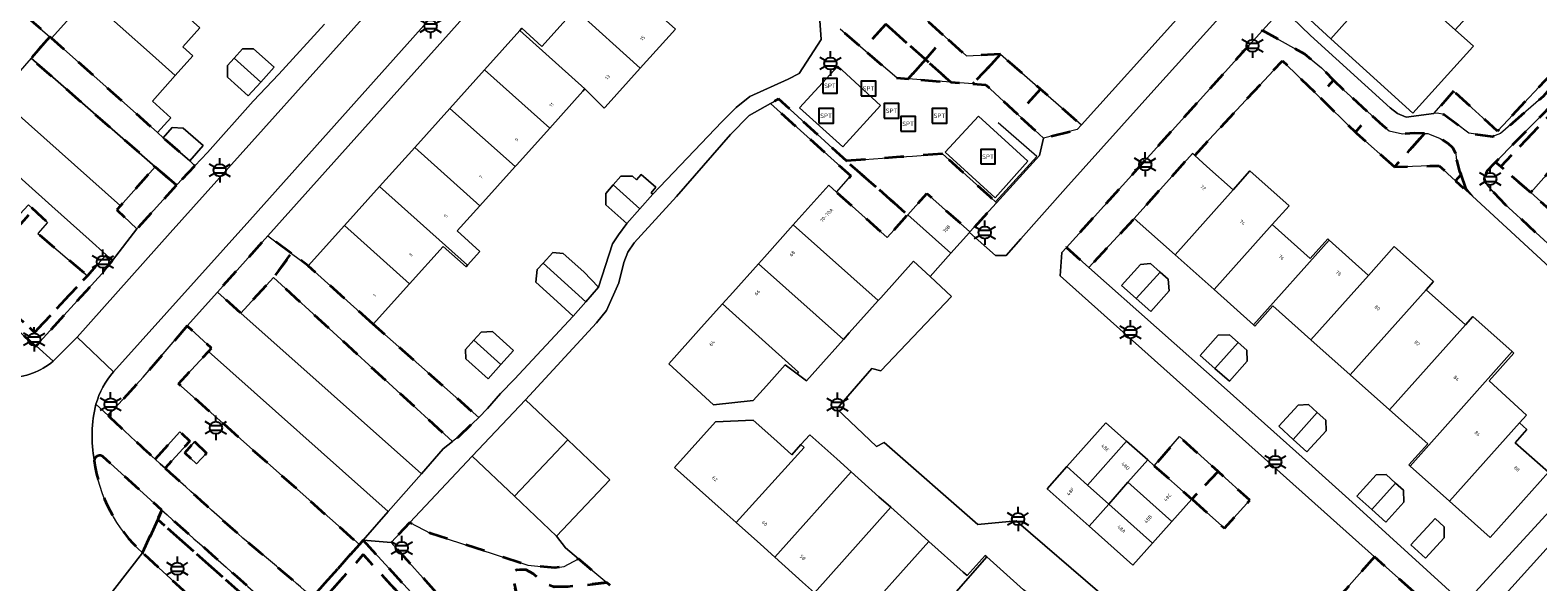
# Model space of a CAD drawing. Extents: x 105780 to 185197, y 477999 to 525027.
# Tile 124 of 562: x 106650 to 106806, y 479151 to 479208. Entities that reach past the tile are written whole.
import ezdxf
from ezdxf.enums import TextEntityAlignment as Align

# ---------------------------------------------------------------- set-up
doc = ezdxf.new("R2010")
doc.units = 0
doc.linetypes.add('XX-HIDDEN', pattern=[4, 2, -2])
for name, color, linetype, lineweight in [('B-GV-GR-HAAG_01-G', 252, 'GR-HAAG1', 13), ('B-GV-GR-MATERIAALGRENS-G', 252, 'XX-HIDDEN', 35), ('B-RO-IE-MEUBILAIR_WEGMEUBILAIR-S', 252, 'Continuous', 25), ('B-RO-IE-TERREINAFSCHEIDING_KUNSTMATIG_HEKWERK-G', 252, 'IE-TERREINAFSCHEIDING-KUNSTMATIG', 18), ('B-XX-KG-KADASTRAAL_BEBOUWING-G', 252, 'Continuous', 20), ('B1-WE-OG-BEBOUWING-T18', 7, 'Continuous', 18), ('B1-WE-OG-TERREIN_ERF-GV', 252, 'Continuous', 18), ('B1-WE-VH-VERHARDING_ASFALT-GV', 252, 'Continuous', 18), ('B1-WE-VH-VERHARDING_BETONSTRAATSTEEN-GV', 252, 'Continuous', 18), ('B1-WE-VH-VERHARDING_OPEN-GV', 252, 'Continuous', 18), ('B1-WE-VH-VERHARDING_TEGEL-GV', 252, 'Continuous', 18)]:
    doc.layers.add(name, color=color, linetype=linetype, lineweight=lineweight)
doc.styles.add('NLCS-ISO', font='NLCS-ISO.ttf')
doc.styles.add('NLCS-ISO-M200-T18', font='NLCS-ISO.ttf', dxfattribs={"height": 0.36})
doc.linetypes.add('GR-HAAG1', pattern='A,6,[176,NLCS.shx,S=0.125,R=0,X=0,Y=0],-2', length=8)
doc.linetypes.add('IE-TERREINAFSCHEIDING-KUNSTMATIG', pattern='A,4,[82,NLCS.SHX,S=0.75,R=90,X=0,Y=0],4,-2', length=10)

# ---------------------------------------------------------------- blocks, each defined once
blk = doc.blocks.new('B-SIE-WEG_LICHTMAST-SO')
at = {"ltscale": 0.1}
for p, q in [((-1.1, 0.63), (-2.19, 1.27)), ((0, 1.27), (0, 2.53)), ((1.1, 0.63), (2.19, 1.27)), ((-1.1, -0.63), (-2.19, -1.27)), ((0, -1.27), (0, -2.53)), ((1.1, -0.63), (2.19, -1.27))]:
    blk.add_line(p, q, dxfattribs=at)
at = {"flags": 128}
for points in [[(-1.16, 0.5), (1.16, 0.5)], [(-1.16, -0.5), (1.16, -0.5)]]:
    blk.add_lwpolyline(points, dxfattribs=at)
at = {"ltscale": 0.1}
blk.add_circle((0, 0), 1.27, dxfattribs=at)
at = {"style": 'NLCS-ISO'}
blk.add_attdef('TYPE', text='', height=1.8, dxfattribs=at).set_placement((0, 2.53), align=Align.BOTTOM_CENTER)
blk = doc.blocks.new('SIE-WEG_SPEELTOESTEL-SO')
at = {"flags": 128}
blk.add_lwpolyline([(-0.75, -0.75), (0.75, -0.75), (0.75, 0.75), (-0.75, 0.75)], close=True, dxfattribs=at)
at = {"style": 'NLCS-ISO'}
blk.add_text('SPT', height=0.45, dxfattribs=at).set_placement((0, 0), align=Align.MIDDLE_CENTER)

msp = doc.modelspace()

# ---------------------------------------------------------------- linework, layer by layer
at = {"layer": 'B-GV-GR-HAAG_01-G', "flags": 128}
msp.add_lwpolyline([(106652.372, 479207.618), (106652.198, 479207.768), (106650.25, 479205.54), (106663.07, 479194.342), (106665.27, 479192.42), (106667.178, 479194.435), (106666.637, 479194.948), (106663.898, 479197.339), (106663.307, 479197.864)], close=True, dxfattribs=at)
at = {"layer": 'B-GV-GR-MATERIAALGRENS-G', "flags": 128}
for points in [[(106638.498, 479211.516), (106637.293, 479210.144), (106643.243, 479204.752), (106646.77, 479201.61), (106650.25, 479205.54), (106652.198, 479207.768), (106645.52, 479213.53), (106663.807, 479233.917), (106665.72, 479236.35), (106665.845, 479236.233), (106671.06, 479242.16), (106668.92, 479244.18), (106676.41, 479252.4), (106685.277, 479262.252)], [(106634.757, 479190.418), (106650.665, 479175.802), (106650.775, 479175.814), (106657.556, 479183.264), (106658.12, 479183.985), (106658.644, 479184.655), (106658.007, 479185.226), (106656.061, 479183.079), (106650.608, 479177.213), (106635.51, 479191.083), (106633.612, 479193.744), (106632.578, 479196.887), (106632.247, 479198.604), (106632.384, 479200.957), (106633.401, 479205.204)], [(106666.36, 479177.88), (106661.844, 479172.589), (106658.213, 479168.621)], [(106679.304, 479149.846), (106684.16, 479155.29), (106665.47, 479171.92), (106668.569, 479175.237), (106668.89, 479175.58), (106666.36, 479177.88)], [(106663.079, 479164.113), (106665.627, 479166.935), (106666.639, 479165.985), (106664.092, 479163.186)], [(106661.757, 479154.441), (106663.337, 479157.879), (106663.747, 479158.852), (106657.658, 479164.398)], [(106663.337, 479157.879), (106661.757, 479154.441), (106680.633, 479137.118)], [(106663.747, 479158.852), (106663.337, 479157.879), (106671.977, 479150.227), (106680.887, 479142.386)], [(106680.887, 479142.386), (106671.977, 479150.227), (106663.337, 479157.879)], [(106684.555, 479155.741), (106684.16, 479155.29), (106679.304, 479149.846)], [(106730.343, 479114.093), (106695.187, 479144.146), (106684.555, 479155.741)], [(106685.75, 479145.358), (106680.716, 479149.928), (106684.566, 479154.25), (106694.491, 479143.425), (106729.687, 479113.339), (106732.569, 479110.786)], [(106732.569, 479110.786), (106729.687, 479113.339), (106694.491, 479143.425), (106684.566, 479154.25), (106680.716, 479149.928), (106685.75, 479145.358)]]:
    msp.add_lwpolyline(points, dxfattribs=at)
for points in [[(106829.15, 479227.03), (106827.787, 479227.941), (106827.8, 479227.09), (106827.19, 479224.84), (106826.1, 479222.8), (106824.58, 479220.47), (106822.4, 479217.63), (106819.05, 479213.57), (106814.05, 479207.81), (106811.93, 479205.73), (106809.7, 479203.11), (106801.545, 479194.821), (106802.07, 479194.35), (106806.03, 479198.5), (106809.771, 479202.42), (106810.073, 479202.737), (106812.804, 479205.599), (106813.556, 479206.387), (106814.77, 479207.66), (106817.186, 479210.457), (106819.02, 479212.58), (106820.661, 479214.576), (106826.38, 479221.53)], [(106736.35, 479211.044), (106734.86, 479212.378), (106734.279, 479212.898), (106733.544, 479212.077), (106733.83, 479208.55), (106736.222, 479206.486), (106738.544, 479209.08)], [(106740.575, 479211.439), (106738.85, 479209.435), (106738.544, 479209.08), (106742.643, 479205.41), (106744.68, 479207.766)], [(106738.544, 479209.08), (106736.222, 479206.486), (106739.67, 479203.51), (106740.859, 479203.417), (106742.643, 479205.41)], [(106652.372, 479207.618), (106652.198, 479207.768), (106650.25, 479205.54), (106663.07, 479194.342), (106665.27, 479192.42), (106667.178, 479194.435), (106666.637, 479194.948), (106663.898, 479197.339), (106663.307, 479197.864)], [(106750.399, 479205.963), (106746.867, 479205.812), (106744.68, 479207.766), (106742.643, 479205.41), (106745.253, 479203.074), (106747.545, 479202.895)], [(106770.458, 479195.501), (106771.96, 479197.14), (106779.52, 479205.29), (106783.26, 479201.628), (106784.809, 479203.292), (106783.54, 479204.55), (106781.83, 479205.97), (106777.451, 479208.419), (106757.196, 479185.987), (106759.528, 479183.918), (106764.214, 479188.985), (106770.218, 479195.716)], [(106750.399, 479205.963), (106747.545, 479202.895), (106748.89, 479202.79), (106752.144, 479199.777), (106754.531, 479202.344)], [(106633.401, 479205.204), (106632.384, 479200.957), (106632.247, 479198.604), (106632.578, 479196.887), (106633.612, 479193.744), (106635.51, 479191.083), (106650.608, 479177.213), (106656.061, 479183.079), (106650.943, 479187.436), (106651.946, 479188.58), (106651.446, 479189.069), (106649.996, 479190.396), (106649.511, 479189.875), (106650.057, 479189.389), (106645.443, 479184.245), (106644.84, 479184.77), (106640.587, 479188.475), (106639.986, 479188.999), (106643.408, 479192.968), (106644.016, 479192.427), (106645.68, 479190.964), (106647.183, 479189.642), (106647.457, 479189.985), (106648.701, 479191.539)], [(106742.643, 479205.41), (106740.859, 479203.417), (106745.253, 479203.074)], [(106797.2, 479202.14), (106795.169, 479199.843), (106795.51, 479199.89), (106796.23, 479199.74), (106798.79, 479197.79), (106801.23, 479197.47), (106802.04, 479197.76), (106806.48, 479201.63), (106808.56, 479203.96), (106809.449, 479204.915), (106808.786, 479205.511), (106801.746, 479198.026)], [(106785.85, 479202.26), (106784.809, 479203.292), (106783.26, 479201.628), (106787.051, 479197.915), (106788.673, 479199.689)], [(106734.48, 479194.93), (106733.455, 479195.869), (106727.46, 479201.36), (106726.62, 479200.885), (106734.94, 479193.38), (106733.465, 479191.701), (106738.7, 479187.019), (106740.805, 479189.372)], [(106754.531, 479202.344), (106752.144, 479199.777), (106754.82, 479197.3), (106758.31, 479198.17), (106758.745, 479198.653)], [(106794.198, 479197.775), (106793.15, 479197.82), (106791.94, 479197.72), (106790.55, 479198.04), (106789.88, 479198.59), (106788.673, 479199.689), (106787.051, 479197.915), (106787.219, 479197.766), (106791.109, 479194.312), (106792.689, 479196.084)], [(106808.926, 479195.903), (106806.03, 479198.5), (106802.07, 479194.35), (106805.166, 479191.663)], [(106797.42, 479195.69), (106797.12, 479196.28), (106796.63, 479196.74), (106795.81, 479197.27), (106794.724, 479197.692), (106794.55, 479197.76), (106794.198, 479197.775), (106792.689, 479196.084), (106791.109, 479194.312), (106792.956, 479194.364), (106794.755, 479194.415), (106795.708, 479194.442), (106797.401, 479192.882), (106797.972, 479193.525), (106797.86, 479193.85), (106797.47, 479195.22)], [(106744.41, 479195.67), (106741.32, 479195.44), (106740.05, 479195.345), (106734.48, 479194.93), (106740.805, 479189.372), (106742.787, 479191.588), (106747.242, 479187.604), (106749.984, 479190.616), (106749.312, 479191.225)], [(106665.27, 479192.42), (106663.07, 479194.342), (106659.48, 479190.288), (106659.11, 479189.87), (106661.19, 479187.91)], [(106797.972, 479193.525), (106797.401, 479192.882), (106799.14, 479191.28), (106798.46, 479192.11)], [(106813.666, 479184.046), (106805.166, 479191.663), (106802.07, 479194.35), (106801.545, 479194.821), (106800.6, 479193.86), (106800.42, 479193.2), (106800.66, 479192.47), (106801.35, 479191.66), (106802.54, 479190.43), (106819.25, 479175.14), (106823.724, 479171.166), (106825.019, 479171.249), (106826.141, 479172.561), (106821.77, 479176.58), (106820.379, 479178.019)], [(106677.153, 479185.388), (106674.711, 479187.209), (106669.501, 479181.389), (106671.92, 479179.22), (106675.29, 479182.89)], [(106685.59, 479178.063), (106678.879, 479184.1), (106677.153, 479185.388), (106675.29, 479182.89), (106693.79, 479165.94), (106694.4, 479166.41), (106696.489, 479168.421)], [(106667.135, 479165.932), (106668.38, 479164.734), (106667.337, 479163.643), (106666.123, 479164.756)], [(106766.277, 479163.446), (106770.162, 479159.985), (106772.87, 479162.83), (106768.87, 479166.45)], [(106772.87, 479162.83), (106770.162, 479159.985), (106773.536, 479156.979), (106776.136, 479159.874)], [(106702.143, 479145.144), (106700.819, 479148.454), (106699.93, 479152.33), (106700.47, 479152.73), (106701.4, 479152.67), (106702.09, 479152.3), (106703.35, 479151.28), (106704.27, 479150.94), (106705.95, 479150.96), (106709.718, 479151.361), (106706.805, 479153.821), (106705.31, 479153.04), (106704.37, 479152.88), (106701.58, 479153.15), (106691.54, 479156.45), (106689.36, 479157.57), (106687.453, 479155.522), (106692.594, 479149.788), (106695.089, 479148.575)], [(106789.02, 479154.01), (106785.67, 479150.19), (106789.938, 479146.547), (106793.32, 479150.21)], [(106740.561, 479125.159), (106739.143, 479126.365), (106719.599, 479142.971), (106718.13, 479144.257), (106716.22, 479145.87), (106714.081, 479147.677), (106709.718, 479151.361), (106705.95, 479150.96), (106704.27, 479150.94), (106703.35, 479151.28), (106702.09, 479152.3), (106701.4, 479152.67), (106700.47, 479152.73), (106699.93, 479152.33), (106700.819, 479148.454), (106702.143, 479145.144), (106708.038, 479143.176), (106734.497, 479119.326), (106763.377, 479093.818), (106770.623, 479089.075), (106771.851, 479095.299), (106772.385, 479098.006), (106758.329, 479109.252), (106754.444, 479112.705), (106752.14, 479114.928), (106750.387, 479116.545), (106748.03, 479118.72), (106746.298, 479120.285)]]:
    msp.add_lwpolyline(points, close=True, dxfattribs=at)
for points in [[(106658.213, 479168.621, 0.0027777), (106663.079, 479164.113)], [(106657.658, 479164.398, 0.5816513), (106656.777, 479163.968)], [(106656.777, 479163.968, 0.1765412), (106661.757, 479154.441)], [(106664.092, 479163.186, 0.0046694), (106672.676, 479155.496)], [(106681.556, 479143.129, -0.0015485), (106663.747, 479158.852)], [(106672.676, 479155.496, -0.0078211), (106679.304, 479149.846)]]:
    msp.add_lwpolyline(points, format="xyb", dxfattribs=at)
at = {"layer": 'B-RO-IE-TERREINAFSCHEIDING_KUNSTMATIG_HEKWERK-G', "flags": 128}
msp.add_lwpolyline([(106749.88, 479190.711), (106754.141, 479195.411), (106750.139, 479198.865)], dxfattribs=at)
at = {"layer": 'B-XX-KG-KADASTRAAL_BEBOUWING-G', "flags": 128}
for points in [[(106659.719, 479215.829), (106659.5, 479215.583), (106656.129, 479211.816), (106662.786, 479205.859), (106665.145, 479203.748), (106666.968, 479205.785), (106665.926, 479206.718), (106667.696, 479208.699), (106666.379, 479209.876)], [(106710.074, 479214.611), (106706.451, 479210.582), (106713.185, 479204.525), (106716.808, 479208.554)], [(106782.093, 479213.909), (106780.039, 479211.65), (106780.24, 479211.467), (106784.527, 479207.57), (106786.522, 479209.791)], [(106797.349, 479208.484), (106790.686, 479214.427), (106788.658, 479212.169), (106786.522, 479209.791), (106784.527, 479207.57), (106792.974, 479199.889), (106799.184, 479206.72), (106799.257, 479206.8)], [(106662.786, 479205.859), (106656.129, 479211.816), (106652.372, 479207.618), (106663.307, 479197.864), (106664.674, 479199.404), (106662.777, 479201.102), (106665.145, 479203.748)], [(106706.451, 479210.582), (106703.026, 479206.775), (106700.951, 479208.641), (106700.752, 479208.42), (106707.464, 479202.383), (106709.463, 479200.387), (106709.562, 479200.497), (106713.185, 479204.525)], [(106700.752, 479208.42), (106697.103, 479204.363), (106703.824, 479198.336), (106707.25, 479202.145), (106707.464, 479202.383)], [(106671.218, 479205.55), (106673.971, 479203.089), (106675.348, 479204.62), (106673.233, 479206.522), (106672.099, 479206.53)], [(106671.218, 479205.55), (106670.545, 479204.802), (106670.536, 479203.582), (106672.681, 479201.654), (106673.971, 479203.089)], [(106697.103, 479204.363), (106693.503, 479200.36), (106700.25, 479194.361), (106700.383, 479194.51), (106703.824, 479198.336)], [(106693.503, 479200.36), (106689.883, 479196.335), (106696.594, 479190.298), (106700.25, 479194.361)], [(106663.898, 479197.339), (106666.637, 479194.948), (106668.025, 479196.537), (106665.963, 479198.338), (106664.822, 479198.397)], [(106689.883, 479196.335), (106686.259, 479192.306), (106695.326, 479184.151), (106696.6, 479185.57), (106694.262, 479187.704), (106696.594, 479190.298)], [(106774.428, 479191.961), (106771.719, 479194.377), (106770.458, 479195.501), (106770.218, 479195.716), (106764.214, 479188.985), (106768.424, 479185.23)], [(106712.788, 479192.991), (106712.367, 479193.36), (106711.19, 479193.366), (106710.388, 479192.45), (106713.138, 479189.985), (106714.476, 479191.513), (106714.322, 479191.648), (106714.79, 479192.22), (106713.29, 479193.55)], [(106778.475, 479188.352), (106780.203, 479190.289), (106776.157, 479193.899), (106774.428, 479191.961), (106768.424, 479185.23), (106772.453, 479181.637)], [(106686.259, 479192.306), (106682.636, 479188.277), (106689.348, 479182.241), (106692.815, 479186.096), (106695.19, 479184), (106695.326, 479184.151)], [(106710.388, 479192.45), (106709.622, 479191.575), (106709.616, 479190.387), (106711.809, 479188.467), (106713.138, 479189.985)], [(106740.805, 479189.372), (106738.7, 479187.019), (106733.465, 479191.701), (106732.646, 479192.433), (106729.256, 479188.642), (106728.97, 479188.323), (106737.764, 479180.504), (106738.027, 479180.799), (106741.393, 479184.563), (106743.132, 479183.008), (106745.266, 479185.394)], [(106742.787, 479191.588), (106740.805, 479189.372), (106745.266, 479185.394), (106747.19, 479187.545), (106747.242, 479187.604)], [(106682.636, 479188.277), (106678.879, 479184.1), (106685.59, 479178.063), (106689.348, 479182.241)], [(106728.97, 479188.323), (106725.999, 479184.999), (106725.38, 479184.307), (106734.179, 479176.495), (106734.77, 479177.156), (106737.764, 479180.504)], [(106784.354, 479186.737), (106784.204, 479186.871), (106782.401, 479184.85), (106778.475, 479188.352), (106772.453, 479181.637), (106776.547, 479177.985)], [(106788.415, 479183.115), (106784.354, 479186.737), (106776.547, 479177.985), (106776.681, 479177.865), (106778.543, 479179.952), (106782.47, 479176.449)], [(106794.362, 479181.607), (106795.139, 479182.479), (106791.077, 479186.1), (106788.415, 479183.115), (106782.47, 479176.449), (106786.531, 479172.828)], [(106703.14, 479184.379), (106702.527, 479183.712), (106702.38, 479182.398), (106704.603, 479180.414), (106706.259, 479178.896), (106707.55, 479180.387)], [(106707.34, 479183.479), (106705.221, 479185.371), (106704.16, 479185.49), (106703.14, 479184.379), (106707.55, 479180.387), (106708.86, 479181.9)], [(106725.38, 479184.307), (106722.742, 479181.357), (106721.682, 479180.172), (106729.544, 479173.099), (106729.4, 479172.93), (106730.361, 479172.225), (106731.513, 479173.513), (106734.179, 479176.495)], [(106766.893, 479183.451), (106765.893, 479184.346), (106764.847, 479184.239), (106762.903, 479182.069), (106764.423, 479180.707)], [(106766.893, 479183.451), (106764.423, 479180.707), (106765.919, 479179.366), (106767.83, 479181.498), (106767.705, 479182.723)], [(106798.423, 479177.985), (106794.362, 479181.607), (106786.531, 479172.828), (106790.593, 479169.205)], [(106721.682, 479180.172), (106719.485, 479177.715), (106716.149, 479173.984), (106720.737, 479169.731), (106724.843, 479170.172), (106726.213, 479171.699), (106728.143, 479173.851), (106729.4, 479172.93), (106729.544, 479173.099)], [(106803.261, 479175.233), (106799.199, 479178.855), (106798.423, 479177.985), (106790.593, 479169.205), (106794.523, 479165.7), (106792.582, 479163.524), (106792.713, 479163.407)], [(106695.992, 479176.412), (106695.13, 479175.449), (106695.174, 479174.486), (106697.466, 479172.433), (106698.778, 479173.898)], [(106695.992, 479176.412), (106698.778, 479173.898), (106700.088, 479175.362), (106697.922, 479177.301), (106696.74, 479177.247)], [(106774.932, 479176.176), (106774.043, 479176.955), (106772.865, 479176.922), (106771.019, 479174.815), (106772.534, 479173.488)], [(106774.932, 479176.176), (106772.534, 479173.488), (106774.043, 479172.166), (106775.869, 479174.249), (106775.837, 479175.383)], [(106803.997, 479167.882), (106804.72, 479168.668), (106800.863, 479172.216), (106803.425, 479175.087), (106803.261, 479175.233), (106792.713, 479163.407), (106796.774, 479159.785)], [(106705.689, 479166.111), (106701.329, 479170.248), (106695.823, 479164.444), (106700.183, 479160.308)], [(106783.112, 479168.936), (106782.205, 479169.764), (106781.161, 479169.713), (106779.152, 479167.512), (106780.627, 479166.165)], [(106783.112, 479168.936), (106780.627, 479166.165), (106782.055, 479164.861), (106784.041, 479167.036), (106783.988, 479168.137)], [(106729.78, 479165.638), (106728.833, 479164.581), (106727.277, 479165.974), (106724.852, 479168.147), (106720.947, 479167.972), (106716.729, 479163.264), (106721.232, 479159.229), (106723.087, 479157.567), (106730.103, 479165.33)], [(106763.427, 479165.985), (106761.29, 479167.89), (106757.243, 479163.348), (106759.396, 479161.428)], [(106803.568, 479165.816), (106804.76, 479167.18), (106803.997, 479167.882), (106796.774, 479159.785), (106800.985, 479156.029), (106806.991, 479162.763)], [(106705.689, 479166.111), (106700.183, 479160.308), (106704.536, 479156.178), (106710.042, 479161.982)], [(106734.973, 479162.807), (106733.485, 479164.14), (106730.686, 479166.649), (106729.78, 479165.638), (106730.103, 479165.33), (106723.087, 479157.567), (106725.587, 479155.326), (106727.084, 479153.985)], [(106763.565, 479161.732), (106765.604, 479164.045), (106763.427, 479165.985), (106759.396, 479161.428), (106761.58, 479159.48)], [(106766.277, 479163.446), (106765.604, 479164.045), (106763.565, 479161.732), (106768.098, 479157.669), (106770.162, 479159.985)], [(106739.061, 479159.145), (106737.841, 479160.238), (106734.973, 479162.807), (106727.084, 479153.985), (106729.942, 479151.424), (106731.184, 479150.311)], [(106759.396, 479161.428), (106757.243, 479163.348), (106755.21, 479161.066), (106759.561, 479157.189), (106761.58, 479159.48)], [(106791.205, 479161.651), (106790.221, 479162.54), (106789.215, 479162.515), (106787.206, 479160.29), (106788.744, 479158.9)], [(106763.565, 479161.732), (106761.58, 479159.48), (106766.111, 479155.439), (106768.098, 479157.669)], [(106791.205, 479161.651), (106788.744, 479158.9), (106790.19, 479157.594), (106792.069, 479159.674), (106792.038, 479160.899)], [(106761.58, 479159.48), (106759.561, 479157.189), (106764.081, 479153.161), (106766.111, 479155.439)], [(106742.989, 479155.624), (106742.195, 479156.336), (106739.061, 479159.145), (106731.184, 479150.311), (106734.297, 479147.522), (106735.101, 479146.801)], [(106796.23, 479157.118), (106795.283, 479157.983), (106792.797, 479155.263), (106794.298, 479153.891), (106796.218, 479155.992)], [(106748.991, 479154.022), (106748.818, 479154.177), (106746.941, 479152.083), (106746.55, 479152.434), (106742.989, 479155.624), (106735.101, 479146.801), (106739.301, 479143.038), (106741.188, 479145.145)], [(106753.038, 479150.396), (106752.781, 479150.626), (106748.991, 479154.022), (106741.188, 479145.145), (106744.894, 479141.824), (106745.173, 479141.574)]]:
    msp.add_lwpolyline(points, close=True, dxfattribs=at)
at = {"layer": 'B1-WE-OG-TERREIN_ERF-GV', "flags": 128}
for points in [[(106808.396, 479220.635), (106804.74, 479216.613), (106801.118, 479212.63), (106797.349, 479208.484), (106799.257, 479206.8), (106799.184, 479206.72), (106792.974, 479199.889), (106784.527, 479207.57), (106780.24, 479211.467), (106779.527, 479210.693), (106782.43, 479207.9), (106790.64, 479200.43), (106791.4, 479199.83), (106792.3, 479199.45), (106795.169, 479199.843), (106797.2, 479202.14), (106801.746, 479198.026), (106808.786, 479205.511)], [(106716.808, 479208.554), (106713.185, 479204.525), (106709.562, 479200.497), (106709.463, 479200.387), (106707.464, 479202.383), (106707.25, 479202.145), (106703.824, 479198.336), (106700.383, 479194.51), (106700.25, 479194.361), (106696.594, 479190.298), (106694.262, 479187.704), (106696.6, 479185.57), (106695.326, 479184.151), (106695.19, 479184), (106692.815, 479186.096), (106689.348, 479182.241), (106685.59, 479178.063), (106696.489, 479168.421), (106697.39, 479169.34), (106698.75, 479170.91), (106700.19, 479172.4), (106706.259, 479178.896), (106704.603, 479180.414), (106702.38, 479182.398), (106702.527, 479183.712), (106703.14, 479184.379), (106704.16, 479185.49), (106705.221, 479185.371), (106707.34, 479183.479), (106708.86, 479181.9), (106710.32, 479186.36), (106710.94, 479187.3), (106711.809, 479188.467), (106709.616, 479190.387), (106709.622, 479191.575), (106710.388, 479192.45), (106711.19, 479193.366), (106712.367, 479193.36), (106712.788, 479192.991), (106713.29, 479193.55), (106714.79, 479192.22), (106714.322, 479191.648), (106714.476, 479191.513), (106721.59, 479198.97), (106723.09, 479200.45), (106724.51, 479201.59), (106728.46, 479203.39), (106729.61, 479203.98), (106731.86, 479207.48), (106731.34, 479214.86)], [(106645.52, 479213.53), (106652.198, 479207.768), (106652.372, 479207.618), (106656.129, 479211.816)], [(106698.13, 479213.37), (106674.711, 479187.209), (106677.153, 479185.388), (106678.879, 479184.1), (106682.636, 479188.277), (106686.259, 479192.306), (106689.883, 479196.335), (106693.503, 479200.36), (106697.103, 479204.363), (106700.752, 479208.42), (106700.951, 479208.641), (106703.026, 479206.775), (106706.451, 479210.582)], [(106740.575, 479211.439), (106744.68, 479207.766), (106746.867, 479205.812), (106750.399, 479205.963), (106754.531, 479202.344), (106758.745, 479198.653), (106768.564, 479209.564)], [(106667.696, 479208.699), (106665.926, 479206.718), (106666.968, 479205.785), (106665.145, 479203.748), (106662.777, 479201.102), (106664.674, 479199.404), (106663.307, 479197.864), (106663.898, 479197.339), (106664.822, 479198.397), (106665.963, 479198.338), (106668.025, 479196.537), (106666.637, 479194.948), (106667.178, 479194.435), (106668.49, 479195.82), (106673.2, 479201.11), (106675.86, 479203.91), (106680.56, 479209.07)], [(106809.344, 479181.879), (106799.14, 479191.28), (106797.401, 479192.882), (106795.708, 479194.442), (106794.755, 479194.415), (106792.956, 479194.364), (106791.109, 479194.312), (106787.219, 479197.766), (106787.051, 479197.915), (106783.26, 479201.628), (106779.52, 479205.29), (106771.96, 479197.14), (106770.458, 479195.501), (106771.719, 479194.377), (106774.428, 479191.961), (106776.157, 479193.899), (106780.203, 479190.289), (106778.475, 479188.352), (106782.401, 479184.85), (106784.204, 479186.871), (106784.354, 479186.737), (106788.415, 479183.115), (106791.077, 479186.1), (106795.139, 479182.479), (106794.362, 479181.607), (106798.423, 479177.985), (106799.199, 479178.855), (106803.261, 479175.233), (106803.425, 479175.087), (106800.863, 479172.216), (106804.72, 479168.668), (106803.997, 479167.882), (106804.76, 479167.18), (106803.568, 479165.816), (106806.991, 479162.763), (106800.985, 479156.029), (106796.774, 479159.785), (106792.713, 479163.407), (106792.582, 479163.524), (106794.523, 479165.7), (106790.593, 479169.205), (106786.531, 479172.828), (106782.47, 479176.449), (106778.543, 479179.952), (106776.681, 479177.865), (106776.547, 479177.985), (106772.453, 479181.637), (106768.424, 479185.23), (106764.214, 479188.985), (106759.528, 479183.918), (106773.505, 479171.522), (106778.616, 479166.946), (106781.57, 479164.31), (106786.71, 479159.659), (106798.3, 479149.13), (106817.832, 479170.424)], [(106760.655, 479150.316), (106752.03, 479157.75), (106748.06, 479157.38), (106738.39, 479165.85), (106737.58, 479165.44), (106733.5, 479169.33), (106737.09, 479173.479), (106738.048, 479173.245), (106745.33, 479180.93), (106743.132, 479183.008), (106741.393, 479184.563), (106738.027, 479180.799), (106737.764, 479180.504), (106734.77, 479177.156), (106734.179, 479176.495), (106731.513, 479173.513), (106730.361, 479172.225), (106729.4, 479172.93), (106728.143, 479173.851), (106726.213, 479171.699), (106724.843, 479170.172), (106720.737, 479169.731), (106716.149, 479173.984), (106719.485, 479177.715), (106721.682, 479180.172), (106722.742, 479181.357), (106725.38, 479184.307), (106725.999, 479184.999), (106728.97, 479188.323), (106729.256, 479188.642), (106732.646, 479192.433), (106733.465, 479191.701), (106734.94, 479193.38), (106726.62, 479200.885), (106724.42, 479199.64), (106722.5, 479197.66), (106716.92, 479191.27), (106712.55, 479186.48), (106711.88, 479185.52), (106711.47, 479184.43), (106710.96, 479182.33), (106709.7, 479179.48), (106708.65, 479178.22), (106701.329, 479170.248), (106705.689, 479166.111), (106710.042, 479161.982), (106704.536, 479156.178), (106705.455, 479154.966), (106706.805, 479153.821), (106709.718, 479151.361)], [(106808.926, 479195.903), (106805.166, 479191.663), (106813.666, 479184.046)], [(106729.942, 479151.424), (106727.084, 479153.985), (106725.587, 479155.326), (106723.087, 479157.567), (106721.232, 479159.229), (106716.729, 479163.264), (106720.947, 479167.972), (106724.852, 479168.147), (106727.277, 479165.974), (106728.833, 479164.581), (106729.78, 479165.638), (106730.686, 479166.649), (106733.485, 479164.14), (106734.973, 479162.807), (106737.841, 479160.238), (106739.061, 479159.145), (106742.195, 479156.336), (106742.989, 479155.624), (106746.55, 479152.434), (106746.941, 479152.083), (106748.818, 479154.177), (106748.991, 479154.022), (106752.781, 479150.626)]]:
    msp.add_lwpolyline(points, dxfattribs=at)
for points in [[(106675.348, 479204.62), (106673.971, 479203.089), (106672.681, 479201.654), (106670.536, 479203.582), (106670.545, 479204.802), (106671.218, 479205.55), (106672.099, 479206.53), (106673.233, 479206.522)], [(106767.83, 479181.498), (106765.919, 479179.366), (106764.423, 479180.707), (106762.903, 479182.069), (106764.847, 479184.239), (106765.893, 479184.346), (106766.893, 479183.451), (106767.705, 479182.723)], [(106700.088, 479175.362), (106698.778, 479173.898), (106697.466, 479172.433), (106695.174, 479174.486), (106695.13, 479175.449), (106695.992, 479176.412), (106696.74, 479177.247), (106697.922, 479177.301)], [(106774.932, 479176.176), (106775.837, 479175.383), (106775.869, 479174.249), (106774.043, 479172.166), (106772.534, 479173.488), (106771.019, 479174.815), (106772.865, 479176.922), (106774.043, 479176.955)], [(106782.205, 479169.764), (106783.112, 479168.936), (106783.988, 479168.137), (106784.041, 479167.036), (106782.055, 479164.861), (106780.627, 479166.165), (106779.152, 479167.512), (106781.161, 479169.713)], [(106792.038, 479160.899), (106792.069, 479159.674), (106790.19, 479157.594), (106788.744, 479158.9), (106787.206, 479160.29), (106789.215, 479162.515), (106790.221, 479162.54), (106791.205, 479161.651)], [(106796.23, 479157.118), (106796.218, 479155.992), (106794.298, 479153.891), (106792.797, 479155.263), (106795.283, 479157.983)]]:
    msp.add_lwpolyline(points, close=True, dxfattribs=at)
at = {"layer": 'B1-WE-VH-VERHARDING_ASFALT-GV', "flags": 128}
for points in [[(106806.48, 479201.63), (106802.04, 479197.76), (106801.23, 479197.47), (106798.79, 479197.79), (106796.23, 479199.74), (106795.51, 479199.89), (106795.169, 479199.843), (106792.3, 479199.45), (106791.4, 479199.83), (106790.64, 479200.43), (106782.43, 479207.9), (106779.527, 479210.693), (106777.451, 479208.419), (106781.83, 479205.97), (106783.54, 479204.55), (106784.809, 479203.292), (106785.85, 479202.26), (106788.673, 479199.689), (106789.88, 479198.59), (106790.55, 479198.04), (106791.94, 479197.72), (106793.15, 479197.82), (106794.198, 479197.775), (106794.55, 479197.76), (106794.724, 479197.692), (106795.81, 479197.27), (106796.63, 479196.74), (106797.12, 479196.28), (106797.42, 479195.69), (106797.47, 479195.22), (106797.86, 479193.85), (106797.972, 479193.525), (106798.46, 479192.11), (106799.14, 479191.28), (106809.344, 479181.879)], [(106819.25, 479175.14), (106802.54, 479190.43), (106801.35, 479191.66), (106800.66, 479192.47), (106800.42, 479193.2), (106800.6, 479193.86), (106801.545, 479194.821), (106809.7, 479203.11)], [(106652.53, 479174.244), (106650.775, 479175.814), (106650.665, 479175.802), (106634.757, 479190.418)], [(106658.768, 479173.126), (106655, 479176.709), (106652.53, 479174.244)], [(106658.213, 479168.621), (106656.952, 479169.81)], [(106635.774, 479163.977), (106653.688, 479144.014), (106657.36, 479148.759), (106661.757, 479154.441)], [(106657.658, 479164.398), (106663.747, 479158.852)], [(106664.092, 479163.186), (106663.585, 479163.649), (106663.079, 479164.113)], [(106661.757, 479154.441), (106657.36, 479148.759), (106653.688, 479144.014), (106656.317, 479141.867)], [(106680.633, 479137.118), (106661.757, 479154.441)]]:
    msp.add_lwpolyline(points, dxfattribs=at)
at = {"layer": 'B1-WE-VH-VERHARDING_ASFALT-GV'}
for points in [[(106647.967, 479172.539, 0.1730269), (106652.53, 479174.244)], [(106652.53, 479174.244, -0.1730269), (106647.967, 479172.539)], [(106656.952, 479169.81, -0.1122183), (106658.768, 479173.126)], [(106656.952, 479169.81, 0.1048115), (106656.777, 479163.968)], [(106656.777, 479163.968, -0.1048115), (106656.952, 479169.81)], [(106663.079, 479164.113, -0.0027777), (106658.213, 479168.621)], [(106656.777, 479163.968, -0.5816513), (106657.658, 479164.398)], [(106661.757, 479154.441, -0.1765412), (106656.777, 479163.968)], [(106672.676, 479155.496, -0.0046694), (106664.092, 479163.186)], [(106663.747, 479158.852, 0.0015485), (106681.556, 479143.129)], [(106679.304, 479149.846, 0.0078211), (106672.676, 479155.496)]]:
    msp.add_lwpolyline(points, format="xyb", dxfattribs=at)
at = {"layer": 'B1-WE-VH-VERHARDING_BETONSTRAATSTEEN-GV', "flags": 128}
for points in [[(106706.79, 479226.86), (106720.1, 479241.66), (106719.91, 479245.46), (106729.265, 479255.963), (106725.341, 479259.46), (106712.822, 479245.364), (106712.854, 479241.231), (106696.22, 479222.86), (106688.42, 479214.06), (106664.63, 479187.49), (106655, 479176.709), (106658.768, 479173.126), (106672.86, 479188.83)], [(106646.77, 479201.61), (106643.243, 479204.752), (106640.133, 479201.262), (106652.391, 479190.264), (106656.233, 479186.818), (106658.007, 479185.226), (106658.644, 479184.655), (106661.19, 479187.91), (106659.11, 479189.87), (106659.48, 479190.288)], [(106646.77, 479201.61), (106659.48, 479190.288), (106663.07, 479194.342), (106650.25, 479205.54)], [(106675.29, 479182.89), (106671.92, 479179.22), (106690.578, 479162.618), (106692.83, 479165.19), (106693.79, 479165.94)], [(106671.92, 479179.22), (106669.501, 479181.389), (106666.36, 479177.88), (106668.89, 479175.58), (106668.569, 479175.237), (106687.15, 479158.704), (106690.578, 479162.618)], [(106668.569, 479175.237), (106665.47, 479171.92), (106684.16, 479155.29), (106684.555, 479155.741), (106687.15, 479158.704)], [(106773.536, 479156.979), (106770.162, 479159.985), (106768.098, 479157.669), (106766.111, 479155.439), (106764.081, 479153.161), (106759.561, 479157.189), (106755.21, 479161.066), (106757.243, 479163.348), (106761.29, 479167.89), (106763.427, 479165.985), (106765.604, 479164.045), (106766.277, 479163.446), (106768.87, 479166.45), (106772.87, 479162.83), (106776.136, 479159.874)], [(106700.183, 479160.308), (106695.823, 479164.444), (106689.36, 479157.57), (106691.54, 479156.45), (106701.58, 479153.15), (106704.37, 479152.88), (106705.31, 479153.04), (106706.805, 479153.821), (106705.455, 479154.966), (106704.536, 479156.178)], [(106814.013, 479155.479), (106810.277, 479158.72), (106798.089, 479145.215), (106801.683, 479142.025)]]:
    msp.add_lwpolyline(points, close=True, dxfattribs=at)
for points in [[(106776.789, 479213.99), (106766.537, 479202.6), (106757.118, 479192.084), (106752.502, 479186.893), (106750.97, 479185.181), (106749.867, 479185.157), (106747.19, 479187.545), (106745.266, 479185.394), (106743.132, 479183.008), (106745.33, 479180.93), (106738.048, 479173.245), (106737.09, 479173.479), (106733.5, 479169.33), (106737.58, 479165.44), (106738.39, 479165.85), (106748.06, 479157.38), (106752.03, 479157.75), (106760.655, 479150.316)], [(106814.013, 479155.479), (106801.683, 479142.025), (106800.623, 479140.751), (106796.86, 479140.64), (106795.197, 479142.06), (106793.456, 479143.545), (106789.938, 479146.547), (106785.67, 479150.19), (106789.02, 479154.01), (106756.547, 479183.074), (106756.72, 479185.46), (106757.196, 479185.987), (106777.451, 479208.419), (106779.527, 479210.693)]]:
    msp.add_lwpolyline(points, dxfattribs=at)
at = {"layer": 'B1-WE-VH-VERHARDING_OPEN-GV', "flags": 128}
for points in [[(106666.639, 479165.985), (106665.627, 479166.935), (106663.079, 479164.113), (106663.585, 479163.649), (106664.092, 479163.186)], [(106667.135, 479165.932), (106666.123, 479164.756), (106667.337, 479163.643), (106668.38, 479164.734)]]:
    msp.add_lwpolyline(points, close=True, dxfattribs=at)
at = {"layer": 'B1-WE-VH-VERHARDING_TEGEL-GV', "flags": 128}
for points in [[(106713.6, 479230.46), (106715.231, 479232.272), (106717.39, 479234.66), (106725.71, 479244.13), (106723.64, 479245.88), (106728.96, 479251.926), (106733.484, 479257.137), (106738.53, 479262.55), (106739.03, 479262.32), (106741.97, 479265.64), (106740.96, 479266.47), (106738.41, 479266.23), (106729.265, 479255.963), (106719.91, 479245.46), (106720.1, 479241.66), (106706.79, 479226.86), (106672.86, 479188.83), (106658.768, 479173.126)], [(106656.952, 479169.81), (106658.213, 479168.621), (106661.844, 479172.589), (106666.36, 479177.88), (106669.501, 479181.389), (106674.711, 479187.209), (106698.13, 479213.37), (106702.74, 479218.52), (106705.43, 479221.31), (106710.02, 479226.5), (106713.6, 479230.46)], [(106680.56, 479209.07), (106675.86, 479203.91), (106673.2, 479201.11), (106668.49, 479195.82), (106667.178, 479194.435), (106665.27, 479192.42), (106661.19, 479187.91), (106658.644, 479184.655), (106658.12, 479183.985), (106657.556, 479183.264), (106650.775, 479175.814), (106652.53, 479174.244), (106655, 479176.709), (106664.63, 479187.49), (106688.42, 479214.06)], [(106731.34, 479214.86), (106731.86, 479207.48), (106729.61, 479203.98), (106728.46, 479203.39), (106724.51, 479201.59), (106723.09, 479200.45), (106721.59, 479198.97), (106714.476, 479191.513), (106713.138, 479189.985), (106711.809, 479188.467), (106710.94, 479187.3), (106710.32, 479186.36), (106708.86, 479181.9), (106707.55, 479180.387), (106706.259, 479178.896), (106700.19, 479172.4), (106698.75, 479170.91), (106697.39, 479169.34), (106696.489, 479168.421), (106694.4, 479166.41), (106693.79, 479165.94), (106692.83, 479165.19), (106690.578, 479162.618), (106687.15, 479158.704), (106684.555, 479155.741), (106687.453, 479155.522), (106689.36, 479157.57), (106695.823, 479164.444), (106701.329, 479170.248), (106708.65, 479178.22), (106709.7, 479179.48), (106710.96, 479182.33), (106711.47, 479184.43), (106711.88, 479185.52), (106712.55, 479186.48), (106716.92, 479191.27), (106722.5, 479197.66), (106724.42, 479199.64), (106726.62, 479200.885), (106727.46, 479201.36), (106733.455, 479195.869), (106734.48, 479194.93), (106740.05, 479195.345), (106741.32, 479195.44), (106744.41, 479195.67), (106749.312, 479191.225), (106749.984, 479190.616), (106754.426, 479195.49), (106754.82, 479197.3), (106752.144, 479199.777), (106748.89, 479202.79), (106747.545, 479202.895), (106745.253, 479203.074), (106740.859, 479203.417), (106739.67, 479203.51), (106736.222, 479206.486), (106733.83, 479208.55)], [(106768.564, 479209.564), (106758.745, 479198.653), (106758.31, 479198.17), (106754.82, 479197.3), (106754.426, 479195.49), (106749.984, 479190.616), (106747.242, 479187.604), (106747.19, 479187.545), (106749.867, 479185.157), (106750.97, 479185.181), (106752.502, 479186.893), (106757.118, 479192.084), (106766.537, 479202.6), (106776.789, 479213.99)], [(106633.269, 479208.349), (106632.554, 479205.96), (106633.401, 479205.204), (106648.701, 479191.539), (106647.457, 479189.985), (106647.183, 479189.642), (106648.316, 479188.645), (106648.524, 479188.817), (106649.511, 479189.875), (106649.996, 479190.396), (106651.446, 479189.069), (106651.946, 479188.58), (106650.943, 479187.436), (106656.061, 479183.079), (106658.007, 479185.226), (106656.233, 479186.818), (106652.391, 479190.264), (106640.133, 479201.262), (106634.637, 479206.064)], [(106817.832, 479170.424), (106798.3, 479149.13), (106786.71, 479159.659), (106781.57, 479164.31), (106778.616, 479166.946), (106773.505, 479171.522), (106759.528, 479183.918), (106757.196, 479185.987), (106756.72, 479185.46), (106756.547, 479183.074), (106789.02, 479154.01), (106793.32, 479150.21), (106796.65, 479147.16), (106793.456, 479143.545), (106795.197, 479142.06), (106798.089, 479145.215), (106810.277, 479158.72)], [(106692.594, 479149.788), (106687.453, 479155.522), (106684.555, 479155.741), (106695.187, 479144.146), (106730.343, 479114.093)]]:
    msp.add_lwpolyline(points, dxfattribs=at)
for points in [[(106738.006, 479200.661), (106733.597, 479204.718), (106729.642, 479200.435), (106734.097, 479196.39)], [(106738.006, 479200.661), (106734.097, 479196.39), (106729.642, 479200.435), (106733.597, 479204.718)], [(106744.664, 479195.842), (106749.836, 479191.123), (106753.234, 479194.916), (106748.119, 479199.574)], [(106744.664, 479195.842), (106748.119, 479199.574), (106753.234, 479194.916), (106749.836, 479191.123)]]:
    msp.add_lwpolyline(points, close=True, dxfattribs=at)
at = {"layer": 'B1-WE-VH-VERHARDING_TEGEL-GV'}
msp.add_lwpolyline([(106658.768, 479173.126, 0.1122183), (106656.952, 479169.81)], format="xyb", dxfattribs=at)

# ---------------------------------------------------------------- block references
at = {"layer": 'B-RO-IE-MEUBILAIR_WEGMEUBILAIR-S', "xscale": 0.5, "yscale": 0.5, "zscale": 0.5}
for p in [(106691.516, 479208.856), (106776.426, 479206.845), (106732.826, 479205.006), (106669.736, 479193.966), (106765.346, 479194.576), (106800.986, 479193.076), (106748.766, 479187.526), (106657.668, 479184.511), (106763.816, 479177.226), (106650.575, 479176.499), (106658.47, 479169.784), (106733.556, 479169.746), (106669.34, 479167.36), (106778.786, 479163.845), (106752.206, 479157.926), (106688.546, 479154.94), (106665.359, 479152.794)]:
    msp.add_blockref('B-SIE-WEG_LICHTMAST-SO', p, dxfattribs=at)
at = {"layer": 'B-RO-IE-MEUBILAIR_WEGMEUBILAIR-S'}
for p in [(106732.775, 479202.698), (106736.757, 479202.417), (106732.378, 479199.603), (106739.141, 479200.118), (106744.085, 479199.603), (106740.849, 479198.772), (106749.107, 479195.372)]:
    msp.add_blockref('SIE-WEG_SPEELTOESTEL-SO', p, dxfattribs=at)

# ---------------------------------------------------------------- texts
at = {"layer": 'B1-WE-OG-BEBOUWING-T18', "style": 'NLCS-ISO-M200-T18'}
for s, rotation, p in [('15', 48, (106713.419, 479207.626)), ('13', 48, (106709.795, 479203.597)), ('11', 48, (106704.011, 479200.73)), ('9', 48, (106700.42, 479197.123)), ('7', 48, (106696.716, 479193.275)), ('72', 318.2, (106771.319, 479192.188)), ('5', 48, (106693.093, 479189.247)), ('70-70A', 48.2, (106732.427, 479189.337)), ('74', 318.2, (106775.38, 479188.565)), ('70B', 48.2, (106744.835, 479187.912)), ('68', 48.2, (106728.877, 479185.366)), ('3', 48, (106689.469, 479185.218)), ('76', 318.2, (106779.414, 479184.966)), ('78', 318.2, (106785.306, 479183.342)), ('1', 48, (106685.721, 479181.049)), ('66', 48.2, (106725.262, 479181.325)), ('80', 318.2, (106789.322, 479179.759)), ('64', 48.2, (106720.592, 479176.101)), ('82', 318.2, (106793.428, 479176.097)), ('84', 318.2, (106797.489, 479172.475)), ('86', 318.2, (106799.644, 479166.768)), ('48E', 318.3, (106761.208, 479165.284)), ('62', 318.2, (106720.884, 479162.093)), ('48D', 318.3, (106763.311, 479163.409)), ('88', 318.2, (106803.732, 479163.123)), ('48F', 48.3, (106757.617, 479160.761)), ('48C', 48.3, (106767.642, 479160.163)), ('60', 318.2, (106726.028, 479157.483)), ('48B', 48.3, (106765.648, 479157.926)), ('48A', 318.3, (106762.9, 479156.893)), ('58', 318.2, (106729.967, 479153.955))]:
    msp.add_text(s, height=0.36, rotation=rotation, dxfattribs=at).set_placement(p, align=Align.MIDDLE)

doc.saveas('drawing.dxf')
